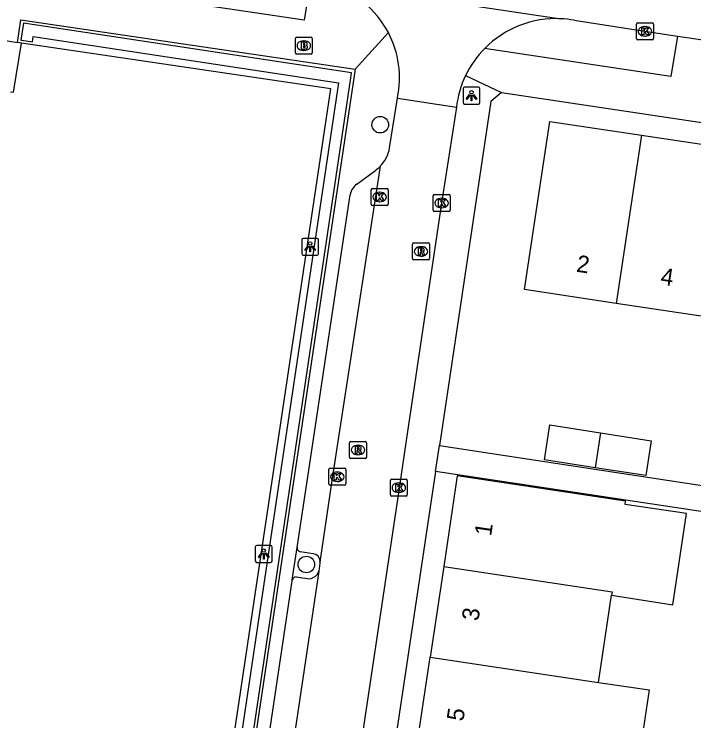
# Model space of a CAD drawing. Extents: x 164150 to 165261, y 382513 to 383432.
# Drawn here: x 164232.08 to 164272.17, y 382840.05 to 382881.72 of the extents above; entities that cross this region are included whole.
import ezdxf

# ---------------------------------------------------------------- set-up
doc = ezdxf.new("R2010")
doc.units = 0
for name, color, linetype in [('IMGEO_Boom', 7, 'Continuous'), ('IMGEO_Brandkraan', 7, 'Continuous'), ('IMGEO_Hek', 7, 'Continuous'), ('IMGEO_Kolk', 7, 'Continuous'), ('IMGEO_Lichtpunt', 7, 'Continuous'), ('IMGEO_Muur', 7, 'Continuous'), ('IMGEO_Pand', 7, 'Continuous'), ('IMGEO_Pand_nummerreeks', 7, 'Continuous'), ('IMGEO_Parkeervlak_open', 7, 'Continuous'), ('IMGEO_Rijbaan_lokaal_gesloten', 7, 'Continuous'), ('IMGEO_Rijbaan_lokaal_open', 7, 'Continuous'), ('IMGEO_Rioolput', 7, 'Continuous'), ('IMGEO_Voetpad_open', 7, 'Continuous')]:
    doc.layers.add(name, color=color, linetype=linetype)

msp = doc.modelspace()

# ---------------------------------------------------------------- linework, layer by layer
at = {"layer": 'IMGEO_Boom'}
for centre in [(164253.67, 382875.197), (164249.313, 382849.264)]:
    msp.add_circle(centre, 0.489, dxfattribs=at)
at = {"layer": 'IMGEO_Brandkraan'}
for p, q in [((164248.664, 382879.431), (164248.664, 382880.283)), ((164248.739, 382880.357), (164249.591, 382880.357)), ((164249.665, 382880.283), (164249.665, 382879.431)), ((164249.152, 382880.137), (164249.177, 382880.137)), ((164249.175, 382879.577), (164249.15, 382879.577)), ((164249.591, 382879.357), (164248.739, 382879.357))]:
    msp.add_line(p, q, dxfattribs=at)
for points in [[(164248.664, 382879.431), (164248.664, 382880.283)], [(164248.739, 382880.357), (164249.591, 382880.357)], [(164249.665, 382880.283), (164249.665, 382879.431)], [(164249.012, 382880.057), (164249.012, 382879.657), (164249.225, 382879.657)], [(164249.243, 382880.057), (164249.012, 382880.057)], [(164249.191, 382879.976), (164249.137, 382879.976), (164249.137, 382879.9)], [(164249.137, 382879.9), (164249.19, 382879.9)], [(164249.199, 382879.824), (164249.137, 382879.824), (164249.137, 382879.743)], [(164249.137, 382879.743), (164249.199, 382879.743)], [(164249.591, 382879.357), (164248.739, 382879.357)]]:
    msp.add_lwpolyline(points, dxfattribs=at)
for centre, radius, start, end in [((164248.741, 382880.281), 0.0765, 91.552, 178.448), ((164248.741, 382880.281), 0.0765, 91.552, 178.448), ((164249.589, 382880.281), 0.0765, 1.552, 88.448), ((164249.589, 382880.281), 0.0765, 1.552, 88.448), ((164249.192, 382879.938), 0.0379, 267.8285, 90.9355), ((164249.2, 382879.783), 0.0404, 269.8759, 90.5077), ((164249.247, 382879.912), 0.145, 59.4692, 91.5367), ((164249.272, 382879.959), 0.0922, 285.5137, 58.1501), ((164249.277, 382879.767), 0.105, 301.3115, 78.989), ((164248.741, 382879.433), 0.0765, 181.552, 268.448), ((164248.741, 382879.433), 0.0765, 181.552, 268.448), ((164249.231, 382879.908), 0.251, 268.6676, 293.5347), ((164249.589, 382879.433), 0.0765, 271.552, 358.448), ((164249.589, 382879.433), 0.0765, 271.552, 358.448)]:
    msp.add_arc(centre, radius, start, end, dxfattribs=at)
for centre, major_axis, ratio, start_param, end_param in [((164249.151, 382879.857), (-0.387, 0.002), 0.722429, 4.712389, 7.853982), ((164249.176, 382879.857), (-0.39, 0.002), 0.717154, 1.570796, 4.712389)]:
    msp.add_ellipse(centre, major_axis=major_axis, ratio=ratio, start_param=start_param, end_param=end_param, dxfattribs=at)
at = {"layer": 'IMGEO_Hek'}
msp.add_lwpolyline([(164215.665, 382769.181), (164234.342, 382766.406), (164241.349, 382814.392), (164250.763, 382877.302), (164232.516, 382880.004)], dxfattribs=at)
at = {"layer": 'IMGEO_Kolk'}
for p, q in [((164268.78, 382880.278), (164268.78, 382881.13)), ((164268.855, 382881.204), (164269.707, 382881.204)), ((164269.781, 382881.13), (164269.781, 382880.278)), ((164269.268, 382880.984), (164269.293, 382880.984)), ((164269.291, 382880.424), (164269.266, 382880.424)), ((164269.707, 382880.204), (164268.855, 382880.204)), ((164253.139, 382870.506), (164253.139, 382871.358)), ((164253.214, 382871.432), (164254.066, 382871.432)), ((164253.627, 382871.212), (164253.652, 382871.212)), ((164254.14, 382871.358), (164254.14, 382870.506)), ((164256.868, 382871.078), (164257.72, 382871.078)), ((164253.65, 382870.652), (164253.625, 382870.652)), ((164256.793, 382870.152), (164256.793, 382871.004)), ((164257.281, 382870.858), (164257.306, 382870.858)), ((164257.794, 382871.004), (164257.794, 382870.152)), ((164254.066, 382870.432), (164253.214, 382870.432)), ((164257.304, 382870.298), (164257.279, 382870.298)), ((164257.72, 382870.078), (164256.868, 382870.078)), ((164250.636, 382854.012), (164250.636, 382854.864)), ((164250.711, 382854.938), (164251.563, 382854.938)), ((164251.637, 382854.864), (164251.637, 382854.012)), ((164251.124, 382854.718), (164251.149, 382854.718)), ((164251.147, 382854.158), (164251.122, 382854.158)), ((164254.267, 382853.368), (164254.267, 382854.22)), ((164254.342, 382854.294), (164255.194, 382854.294)), ((164254.755, 382854.074), (164254.78, 382854.074)), ((164255.268, 382854.22), (164255.268, 382853.368)), ((164251.563, 382853.938), (164250.711, 382853.938)), ((164255.194, 382853.294), (164254.342, 382853.294)), ((164254.778, 382853.514), (164254.753, 382853.514))]:
    msp.add_line(p, q, dxfattribs=at)
for points in [[(164268.78, 382880.278), (164268.78, 382881.13)], [(164268.855, 382881.204), (164269.707, 382881.204)], [(164269.781, 382881.13), (164269.781, 382880.278)], [(164269.101, 382880.904), (164269.224, 382880.904), (164269.224, 382880.753), (164269.354, 382880.904), (164269.518, 382880.904), (164269.372, 382880.753), (164269.525, 382880.504), (164269.373, 382880.504), (164269.288, 382880.668), (164269.224, 382880.601), (164269.224, 382880.504), (164269.101, 382880.504), (164269.101, 382880.904)], [(164269.707, 382880.204), (164268.855, 382880.204)], [(164253.139, 382870.506), (164253.139, 382871.358)], [(164253.214, 382871.432), (164254.066, 382871.432)], [(164253.46, 382871.132), (164253.583, 382871.132), (164253.583, 382870.981), (164253.713, 382871.132), (164253.877, 382871.132), (164253.731, 382870.981), (164253.884, 382870.732), (164253.732, 382870.732), (164253.647, 382870.896), (164253.583, 382870.829), (164253.583, 382870.732), (164253.46, 382870.732), (164253.46, 382871.132)], [(164254.14, 382871.358), (164254.14, 382870.506)], [(164256.868, 382871.078), (164257.72, 382871.078)], [(164256.793, 382870.152), (164256.793, 382871.004)], [(164257.114, 382870.778), (164257.237, 382870.778), (164257.237, 382870.627), (164257.367, 382870.778), (164257.531, 382870.778), (164257.385, 382870.627), (164257.538, 382870.378), (164257.386, 382870.378), (164257.301, 382870.542), (164257.237, 382870.475), (164257.237, 382870.378), (164257.114, 382870.378), (164257.114, 382870.778)], [(164257.794, 382871.004), (164257.794, 382870.152)], [(164254.066, 382870.432), (164253.214, 382870.432)], [(164257.72, 382870.078), (164256.868, 382870.078)], [(164250.636, 382854.012), (164250.636, 382854.864)], [(164250.711, 382854.938), (164251.563, 382854.938)], [(164251.637, 382854.864), (164251.637, 382854.012)], [(164250.957, 382854.638), (164251.08, 382854.638), (164251.08, 382854.487), (164251.21, 382854.638), (164251.374, 382854.638), (164251.228, 382854.487), (164251.381, 382854.238), (164251.229, 382854.238), (164251.144, 382854.402), (164251.08, 382854.335), (164251.08, 382854.238), (164250.957, 382854.238), (164250.957, 382854.638)], [(164254.267, 382853.368), (164254.267, 382854.22)], [(164254.342, 382854.294), (164255.194, 382854.294)], [(164254.588, 382853.994), (164254.711, 382853.994), (164254.711, 382853.843), (164254.841, 382853.994), (164255.005, 382853.994), (164254.859, 382853.843), (164255.012, 382853.594), (164254.86, 382853.594), (164254.775, 382853.758), (164254.711, 382853.691), (164254.711, 382853.594), (164254.588, 382853.594), (164254.588, 382853.994)], [(164255.268, 382854.22), (164255.268, 382853.368)], [(164251.563, 382853.938), (164250.711, 382853.938)], [(164255.194, 382853.294), (164254.342, 382853.294)]]:
    msp.add_lwpolyline(points, dxfattribs=at)
for centre, start, end in [((164268.857, 382881.128), 91.552, 178.448), ((164268.857, 382881.128), 91.552, 178.448), ((164269.705, 382881.128), 1.552, 88.448), ((164269.705, 382881.128), 1.552, 88.448), ((164268.857, 382880.28), 181.552, 268.448), ((164268.857, 382880.28), 181.552, 268.448), ((164269.705, 382880.28), 271.552, 358.448), ((164269.705, 382880.28), 271.552, 358.448), ((164253.216, 382871.356), 91.552, 178.448), ((164253.216, 382871.356), 91.552, 178.448), ((164254.064, 382871.356), 1.552, 88.448), ((164254.064, 382871.356), 1.552, 88.448), ((164256.87, 382871.002), 91.552, 178.448), ((164256.87, 382871.002), 91.552, 178.448), ((164257.718, 382871.002), 1.552, 88.448), ((164257.718, 382871.002), 1.552, 88.448), ((164253.216, 382870.508), 181.552, 268.448), ((164253.216, 382870.508), 181.552, 268.448), ((164254.064, 382870.508), 271.552, 358.448), ((164254.064, 382870.508), 271.552, 358.448), ((164256.87, 382870.154), 181.552, 268.448), ((164256.87, 382870.154), 181.552, 268.448), ((164257.718, 382870.154), 271.552, 358.448), ((164257.718, 382870.154), 271.552, 358.448), ((164250.713, 382854.862), 91.552, 178.448), ((164250.713, 382854.862), 91.552, 178.448), ((164251.561, 382854.862), 1.552, 88.448), ((164251.561, 382854.862), 1.552, 88.448), ((164250.713, 382854.014), 181.552, 268.448), ((164250.713, 382854.014), 181.552, 268.448), ((164251.561, 382854.014), 271.552, 358.448), ((164251.561, 382854.014), 271.552, 358.448), ((164254.344, 382854.218), 91.552, 178.448), ((164254.344, 382854.218), 91.552, 178.448), ((164255.192, 382854.218), 1.552, 88.448), ((164255.192, 382854.218), 1.552, 88.448), ((164254.344, 382853.37), 181.552, 268.448), ((164254.344, 382853.37), 181.552, 268.448), ((164255.192, 382853.37), 271.552, 358.448), ((164255.192, 382853.37), 271.552, 358.448)]:
    msp.add_arc(centre, 0.0765, start, end, dxfattribs=at)
for centre, major_axis, ratio, start_param, end_param in [((164269.267, 382880.704), (-0.387, 0.002), 0.722429, 4.712389, 7.853982), ((164269.292, 382880.704), (-0.39, 0.002), 0.717154, 1.570796, 4.712389), ((164253.626, 382870.932), (-0.387, 0.002), 0.722429, 4.712389, 7.853982), ((164253.651, 382870.932), (-0.39, 0.002), 0.717154, 1.570796, 4.712389), ((164257.28, 382870.578), (-0.387, 0.002), 0.722429, 4.712389, 7.853982), ((164257.305, 382870.578), (-0.39, 0.002), 0.717154, 1.570796, 4.712389), ((164251.123, 382854.438), (-0.387, 0.002), 0.722429, 4.712389, 7.853982), ((164251.148, 382854.438), (-0.39, 0.002), 0.717154, 1.570796, 4.712389), ((164254.754, 382853.794), (-0.387, 0.002), 0.722429, 4.712389, 7.853982), ((164254.779, 382853.794), (-0.39, 0.002), 0.717154, 1.570796, 4.712389)]:
    msp.add_ellipse(centre, major_axis=major_axis, ratio=ratio, start_param=start_param, end_param=end_param, dxfattribs=at)
at = {"layer": 'IMGEO_Lichtpunt'}
for p, q in [((164259.458, 382877.409), (164258.65, 382877.409)), ((164259.458, 382877.409), (164258.65, 382877.409)), ((164258.556, 382877.314), (164258.556, 382876.507)), ((164258.556, 382877.314), (164258.556, 382876.507)), ((164259.552, 382876.507), (164259.552, 382877.314)), ((164259.552, 382876.507), (164259.552, 382877.314)), ((164258.65, 382876.413), (164259.458, 382876.413)), ((164258.65, 382876.413), (164259.458, 382876.413)), ((164249.04, 382868.4), (164249.04, 382867.593)), ((164249.04, 382868.4), (164249.04, 382867.593)), ((164249.942, 382868.495), (164249.134, 382868.495)), ((164249.942, 382868.495), (164249.134, 382868.495)), ((164250.036, 382867.593), (164250.036, 382868.4)), ((164250.036, 382867.593), (164250.036, 382868.4)), ((164249.134, 382867.499), (164249.942, 382867.499)), ((164249.134, 382867.499), (164249.942, 382867.499)), ((164246.302, 382850.289), (164246.302, 382849.482)), ((164246.302, 382850.289), (164246.302, 382849.482)), ((164247.204, 382850.384), (164246.396, 382850.384)), ((164247.204, 382850.384), (164246.396, 382850.384)), ((164247.298, 382849.482), (164247.298, 382850.289)), ((164247.298, 382849.482), (164247.298, 382850.289)), ((164246.396, 382849.388), (164247.204, 382849.388)), ((164246.396, 382849.388), (164247.204, 382849.388))]:
    msp.add_line(p, q, dxfattribs=at)
for points in [[(164258.93, 382876.978), (164258.969, 382876.95), (164258.781, 382876.688), (164258.743, 382876.715), (164258.93, 382876.978)], [(164259.032, 382876.93), (164259.079, 382876.93), (164259.079, 382876.608), (164259.032, 382876.608), (164259.032, 382876.93)], [(164259.142, 382876.95), (164259.18, 382876.977), (164259.367, 382876.715), (164259.328, 382876.687), (164259.142, 382876.95)], [(164249.414, 382868.064), (164249.453, 382868.036), (164249.265, 382867.774), (164249.227, 382867.801), (164249.414, 382868.064)], [(164249.516, 382868.016), (164249.563, 382868.016), (164249.563, 382867.694), (164249.516, 382867.694), (164249.516, 382868.016)], [(164249.626, 382868.036), (164249.664, 382868.063), (164249.851, 382867.801), (164249.812, 382867.773), (164249.626, 382868.036)], [(164246.676, 382849.953), (164246.715, 382849.925), (164246.527, 382849.663), (164246.489, 382849.69), (164246.676, 382849.953)], [(164246.778, 382849.905), (164246.825, 382849.905), (164246.825, 382849.583), (164246.778, 382849.583), (164246.778, 382849.905)], [(164246.888, 382849.925), (164246.926, 382849.952), (164247.113, 382849.69), (164247.074, 382849.662), (164246.888, 382849.925)]]:
    msp.add_lwpolyline(points, dxfattribs=at)
for centre in [(164259.055, 382877.112), (164249.539, 382868.198), (164246.801, 382850.087)]:
    msp.add_circle(centre, 0.0994, dxfattribs=at)
for centre, start, end in [((164258.65, 382877.314), 90, 180), ((164258.65, 382877.314), 90, 180), ((164259.458, 382877.314), 0, 90), ((164259.458, 382877.314), 0, 90), ((164258.65, 382876.507), 180, 270), ((164258.65, 382876.507), 180, 270), ((164259.458, 382876.507), 270, 0), ((164259.458, 382876.507), 270, 360), ((164249.134, 382868.4), 90, 180), ((164249.134, 382868.4), 90, 180), ((164249.942, 382868.4), 0, 90), ((164249.942, 382868.4), 0, 90), ((164249.134, 382867.593), 180, 270), ((164249.134, 382867.593), 180, 270), ((164249.942, 382867.593), 270, 0), ((164249.942, 382867.593), 270, 360), ((164246.396, 382850.289), 90, 180), ((164246.396, 382850.289), 90, 180), ((164247.204, 382850.289), 0, 90), ((164247.204, 382850.289), 0, 90), ((164246.396, 382849.482), 180, 270), ((164246.396, 382849.482), 180, 270), ((164247.204, 382849.482), 270, 0), ((164247.204, 382849.482), 270, 360)]:
    msp.add_arc(centre, 0.0946, start, end, dxfattribs=at)
at = {"layer": 'IMGEO_Muur'}
msp.add_lwpolyline([(164232.623, 382881.191), (164232.465, 382880.188), (164232.542, 382880.176), (164233.167, 382880.082), (164233.21, 382880.395), (164251.216, 382877.664), (164240.264, 382804.194), (164240.929, 382804.051), (164248.452, 382854.573), (164251.914, 382877.821), (164251.978, 382878.25), (164232.623, 382881.191)], dxfattribs=at)
at = {"layer": 'IMGEO_Pand'}
for points in [[(164229.63, 382880.48), (164232.279, 382880.043)], [(164231.856, 382877.141), (164232.038, 382877.111), (164232.516, 382880.004)], [(164232.516, 382880.004), (164232.279, 382880.043)], [(164267.588, 382864.659), (164262.186, 382865.471), (164263.672, 382875.389), (164269.072, 382874.581)], [(164269.072, 382874.581), (164267.588, 382864.659)], [(164269.072, 382874.581), (164274.472, 382873.774)], [(164272.988, 382863.848), (164267.588, 382864.659)], [(164266.346, 382854.971), (164263.363, 382855.433), (164263.675, 382857.491), (164266.665, 382857.028)], [(164266.665, 382857.028), (164269.655, 382856.564), (164269.336, 382854.507), (164266.346, 382854.971)], [(164266.665, 382857.028), (164266.346, 382854.971)], [(164267.314, 382847.448), (164270.933, 382846.893), (164271.738, 382852.269), (164268.117, 382852.812), (164268.145, 382852.997), (164258.218, 382854.496), (164257.415, 382849.142)], [(164257.415, 382849.142), (164256.614, 382843.8)], [(164257.415, 382849.142), (164267.345, 382847.655), (164267.314, 382847.448)], [(164266.545, 382842.313), (164267.314, 382847.448)], [(164255.728, 382837.897), (164256.614, 382843.8)], [(164256.614, 382843.8), (164266.545, 382842.313)], [(164266.545, 382842.313), (164269.531, 382841.866), (164268.647, 382835.983), (164265.663, 382836.425)]]:
    msp.add_lwpolyline(points, dxfattribs=at)
at = {"layer": 'IMGEO_Parkeervlak_open'}
for points in [[(164249.724, 382849.894), (164248.939, 382850.02)], [(164250.117, 382849.402), (164250.119, 382849.46)], [(164248.71, 382848.532), (164249.494, 382848.428)]]:
    msp.add_lwpolyline(points, dxfattribs=at)
for centre, radius, start, end in [((164249.019, 382850.262), 0.255, 179.1728, 251.6819), ((164249.668, 382849.446), 0.452, 1.785, 82.8281), ((164249.445, 382849.047), 0.621, 274.5559, 343.8287), ((164248.714, 382848.298), 0.234, 90.9978, 166.8811)]:
    msp.add_arc(centre, radius, start, end, dxfattribs=at)
at = {"layer": 'IMGEO_Rijbaan_lokaal_gesloten'}
for points in [[(164265.1, 382881.355), (164269.281, 382880.704), (164271.199, 382880.418)], [(164271.199, 382880.418), (164272.98, 382880.152)]]:
    msp.add_lwpolyline(points, dxfattribs=at)
msp.add_arc((164264.029, 382875.464), 5.987, 79.6989, 87.1315, dxfattribs=at)
at = {"layer": 'IMGEO_Rijbaan_lokaal_open'}
for points in [[(164250.665, 382883.499), (164264.329, 382881.444)], [(164254.219, 382873.83), (164254.689, 382876.755)], [(164254.689, 382876.755), (164254.694, 382876.787)], [(164254.689, 382876.755), (164258.163, 382876.224)], [(164258.163, 382876.224), (164257.294, 382870.578), (164255.204, 382856.576), (164254.784, 382853.768), (164254.763, 382853.628), (164249.127, 382815.917), (164246.534, 382798.524), (164243.497, 382778.275), (164241.977, 382768.171)], [(164253.666, 382872.742), (164250.825, 382854.218), (164250.117, 382849.402)], [(164250.117, 382849.402), (164250.108, 382849.344), (164250.041, 382848.874)], [(164250.041, 382848.874), (164247.386, 382831.09)]]:
    msp.add_lwpolyline(points, dxfattribs=at)
for centre, radius, start, end in [((164249.012, 382877.942), 5.797, 27.5853, 73.4306), ((164264.036, 382875.535), 5.916, 87.1569, 135.3084), ((164249.002, 382877.939), 5.807, 348.5564, 27.5701), ((164264.064, 382875.522), 5.945, 135.4081, 154.3147), ((164264.065, 382875.531), 5.943, 154.3958, 173.3022), ((164252.264, 382874.139), 1.979, 315.0977, 351.0164)]:
    msp.add_arc(centre, radius, start, end, dxfattribs=at)
at = {"layer": 'IMGEO_Rioolput'}
for p, q in [((164255.578, 382867.299), (164255.578, 382868.151)), ((164255.653, 382868.225), (164256.505, 382868.225)), ((164256.579, 382868.151), (164256.579, 382867.299)), ((164256.066, 382868.005), (164256.091, 382868.005)), ((164256.089, 382867.445), (164256.064, 382867.445)), ((164256.505, 382867.225), (164255.653, 382867.225)), ((164251.931, 382856.519), (164252.783, 382856.519)), ((164251.856, 382855.593), (164251.856, 382856.445)), ((164252.344, 382856.299), (164252.369, 382856.299)), ((164252.857, 382856.445), (164252.857, 382855.593)), ((164252.367, 382855.739), (164252.342, 382855.739)), ((164252.783, 382855.519), (164251.931, 382855.519))]:
    msp.add_line(p, q, dxfattribs=at)
for points in [[(164255.578, 382867.299), (164255.578, 382868.151)], [(164255.653, 382868.225), (164256.505, 382868.225)], [(164256.579, 382868.151), (164256.579, 382867.299)], [(164256.167, 382867.923), (164255.915, 382867.925), (164255.915, 382867.525)], [(164256.093, 382867.844), (164256.039, 382867.844), (164256.039, 382867.763)], [(164256.039, 382867.763), (164256.091, 382867.763)], [(164255.915, 382867.525), (164256.039, 382867.525), (164256.039, 382867.687), (164256.05, 382867.687)], [(164256.097, 382867.658), (164256.168, 382867.525), (164256.308, 382867.525), (164256.243, 382867.651)], [(164256.505, 382867.225), (164255.653, 382867.225)], [(164251.931, 382856.519), (164252.783, 382856.519)], [(164251.856, 382855.593), (164251.856, 382856.445)], [(164252.445, 382856.217), (164252.193, 382856.219), (164252.193, 382855.819)], [(164252.371, 382856.138), (164252.317, 382856.138), (164252.317, 382856.057)], [(164252.857, 382856.445), (164252.857, 382855.593)], [(164252.193, 382855.819), (164252.317, 382855.819), (164252.317, 382855.981), (164252.328, 382855.981)], [(164252.317, 382856.057), (164252.369, 382856.057)], [(164252.375, 382855.952), (164252.446, 382855.819), (164252.586, 382855.819), (164252.521, 382855.945)], [(164252.783, 382855.519), (164251.931, 382855.519)]]:
    msp.add_lwpolyline(points, dxfattribs=at)
for centre, radius, start, end in [((164255.655, 382868.149), 0.0765, 91.552, 178.448), ((164255.655, 382868.149), 0.0765, 91.552, 178.448), ((164256.503, 382868.149), 0.0765, 1.552, 88.448), ((164256.503, 382868.149), 0.0765, 1.552, 88.448), ((164256.075, 382867.952), 0.19, 274.7715, 282.9687), ((164256.099, 382867.748), 0.0964, 77.0061, 93.1865), ((164256.113, 382867.805), 0.0378, 276.6634, 79.6772), ((164256.166, 382867.813), 0.109, 350.3612, 89.416), ((164256.164, 382867.813), 0.112, 277.5842, 350.9817), ((164256.049, 382867.634), 0.0533, 26.0293, 88.6989), ((164256.148, 382867.598), 0.108, 29.5134, 73.7905), ((164255.655, 382867.301), 0.0765, 181.552, 268.448), ((164255.655, 382867.301), 0.0765, 181.552, 268.448), ((164256.503, 382867.301), 0.0765, 271.552, 358.448), ((164256.503, 382867.301), 0.0765, 271.552, 358.448), ((164251.933, 382856.443), 0.0765, 91.552, 178.448), ((164251.933, 382856.443), 0.0765, 91.552, 178.448), ((164252.781, 382856.443), 0.0765, 1.552, 88.448), ((164252.781, 382856.443), 0.0765, 1.552, 88.448), ((164252.377, 382856.042), 0.0964, 77.0061, 93.1865), ((164252.391, 382856.099), 0.0378, 276.6634, 79.6772), ((164252.444, 382856.107), 0.109, 350.3612, 89.416), ((164252.442, 382856.107), 0.112, 277.5842, 350.9817), ((164252.327, 382855.928), 0.0533, 26.0293, 88.6989), ((164252.353, 382856.246), 0.19, 274.7715, 282.9687), ((164252.426, 382855.892), 0.108, 29.5134, 73.7905), ((164251.933, 382855.595), 0.0765, 181.552, 268.448), ((164251.933, 382855.595), 0.0765, 181.552, 268.448), ((164252.781, 382855.595), 0.0765, 271.552, 358.448), ((164252.781, 382855.595), 0.0765, 271.552, 358.448)]:
    msp.add_arc(centre, radius, start, end, dxfattribs=at)
for centre, major_axis, ratio, start_param, end_param in [((164256.065, 382867.725), (-0.387, 0.002), 0.722429, 4.712389, 7.853982), ((164256.09, 382867.725), (-0.39, 0.002), 0.717154, 1.570796, 4.712389), ((164252.343, 382856.019), (-0.387, 0.002), 0.722429, 4.712389, 7.853982), ((164252.368, 382856.019), (-0.39, 0.002), 0.717154, 1.570796, 4.712389)]:
    msp.add_ellipse(centre, major_axis=major_axis, ratio=ratio, start_param=start_param, end_param=end_param, dxfattribs=at)
at = {"layer": 'IMGEO_Voetpad_open'}
for points in [[(164249.553, 382883.698), (164249.19, 382881.363), (164232.835, 382883.801), (164233.168, 382886.129)], [(164232.279, 382880.043), (164232.48, 382881.389), (164252.192, 382878.463)], [(164254.15, 382880.627), (164252.192, 382878.463)], [(164271.199, 382880.418), (164270.817, 382878.047), (164259.83, 382879.696)], [(164234.342, 382766.406), (164241.349, 382814.392), (164250.763, 382877.302), (164232.516, 382880.004)], [(164252.192, 382878.463), (164248.62, 382854.548), (164240.908, 382803)], [(164258.706, 382878.099), (164260.822, 382877.103)], [(164260.822, 382877.103), (164260.194, 382876.574), (164257.168, 382856.277)], [(164260.822, 382877.103), (164315.414, 382868.927)], [(164252.299, 382871.695), (164253.403, 382872.522)], [(164248.764, 382850.266), (164249.41, 382854.43), (164251.903, 382871.062)], [(164256.94, 382854.753), (164257.168, 382856.277)], [(164257.168, 382856.277), (164287.898, 382851.603), (164312.82, 382847.812)], [(164256.94, 382854.753), (164250.452, 382811.38)], [(164277.152, 382851.711), (164256.94, 382854.753)], [(164248.486, 382848.351), (164248.764, 382850.266)], [(164246.033, 382831.946), (164248.48, 382848.311), (164248.486, 382848.351)]]:
    msp.add_lwpolyline(points, dxfattribs=at)
for centre, radius, start, end in [((164252.278, 382874.134), 1.966, 304.9098, 314.9153), ((164252.77, 382870.96), 0.873, 122.6372, 173.3032)]:
    msp.add_arc(centre, radius, start, end, dxfattribs=at)

# ---------------------------------------------------------------- texts
at = {"layer": 'IMGEO_Pand_nummerreeks'}
for s, rotation, p in [('2', 351.4515, (164265.197, 382866.535)), ('4', 351.4515, (164270.163, 382865.789)), ('1', 81.4689, (164260.208, 382850.906)), ('3', 81.4689, (164259.457, 382845.9)), ('5', 81.4689, (164258.57, 382839.986))]:
    msp.add_text(s, height=1, rotation=rotation, dxfattribs=at).set_placement(p)

doc.saveas('drawing.dxf')
